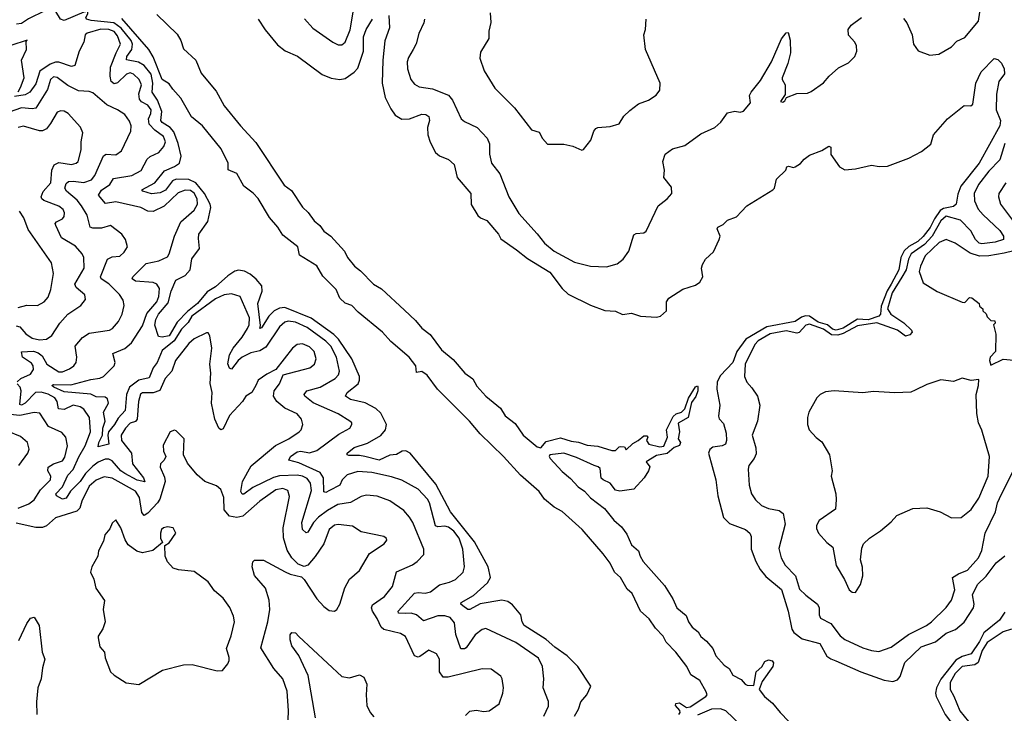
# Model space of a CAD drawing. Extents: x 2087054 to 2277909, y 548907 to 753496.
# Tile 297 of 444: x 2166904 to 2172441, y 697021 to 700922. Entities that reach past the tile are written whole.
import ezdxf

# ---------------------------------------------------------------- set-up
doc = ezdxf.new("R2010")
doc.units = 0

msp = doc.modelspace()

# ---------------------------------------------------------------- linework, layer by layer
at = {"layer": '0CON20XD'}
for points in [[(2168505.9, 700925.9), (2168553.3, 700875), (2168665, 700795.7), (2168695, 700780.6), (2168715, 700780.6), (2168735.3, 700794.7), (2168762.5, 700865), (2168792.5, 701045)], [(2171875, 700928.8), (2171892.9, 700905), (2171923.6, 700836.4), (2171930.8, 700785), (2171955.9, 700745.9), (2172021.7, 700721.7), (2172072.3, 700727.7), (2172145, 700770), (2172175, 700800.8), (2172218.9, 700821.1), (2172295.7, 700914.3), (2172308.8, 701001.2)], [(2167572.8, 700682.8), (2167505.8, 700695.8), (2167507.7, 700715), (2167535.2, 700755), (2167538.3, 700785), (2167530.4, 700805), (2167475.3, 700875), (2167434.5, 700904.5), (2167307.1, 700917.1), (2167280.6, 700925), (2167275.6, 700935), (2167287.1, 700955), (2167287, 700967), (2167265, 700964.3), (2167155, 700917.3), (2167134.5, 700924.5), (2167107.7, 700967.7), (2167045, 700972.4), (2166953.5, 700926.5), (2166915, 700899.5), (2166886.2, 700896.2)], [(2167675, 700951.8), (2167790.6, 700840.6), (2167811.2, 700805), (2167825, 700758.1), (2167894.7, 700694.7), (2167925, 700621.1), (2167978.6, 700555), (2168009.2, 700519.2), (2168055, 700438.1), (2168145.5, 700325), (2168231.8, 700231.8), (2168391.4, 699991.4), (2168432, 699962), (2168495, 699866.7), (2168527.4, 699837.4), (2168561, 699791), (2168592.6, 699765), (2168615, 699733.1), (2168653.8, 699703.8), (2168730.5, 699620.5), (2168748.7, 699585), (2168786.6, 699535), (2168820.1, 699510.1), (2168894.6, 699435), (2168938.8, 699408.8), (2169068.8, 699288.8), (2169130.3, 699230.3), (2169165, 699186.5), (2169212, 699152), (2169277.2, 699065), (2169341.2, 699011.2), (2169408.2, 698935), (2169452.3, 698902.3), (2169475, 698861.5), (2169525.3, 698805), (2169607.5, 698737.5), (2169635.3, 698695), (2169690.9, 698650.9), (2169734.9, 698584.9), (2169815, 698519.8), (2169835.2, 698514.8), (2169865, 698549.4), (2169945, 698569.6), (2170005, 698551.7), (2170046.7, 698546.7), (2170095, 698528.5), (2170155, 698523.8), (2170235, 698500), (2170255, 698500), (2170275, 698520), (2170285, 698522.5), (2170305, 698520), (2170315, 698502.5), (2170351.7, 698538.3), (2170382.5, 698555), (2170415, 698582.5), (2170431.7, 698581.7), (2170437.5, 698575), (2170430, 698555), (2170442.5, 698535), (2170505, 698520.6), (2170526, 698524), (2170547.5, 698575), (2170542.5, 698615), (2170579.1, 698690.9), (2170595, 698704.5), (2170626, 698714), (2170645.6, 698734.4), (2170665, 698793.3), (2170705, 698858), (2170715, 698863.3), (2170718.6, 698858.6), (2170718.1, 698835), (2170706.4, 698803.6), (2170681.3, 698768.7), (2170662.5, 698685), (2170606.8, 698653.2), (2170614, 698605), (2170607.5, 698565), (2170620, 698545), (2170615, 698527.5), (2170585, 698516.2), (2170545, 698482.3), (2170485, 698470.5), (2170427.5, 698435), (2170447, 698407), (2170441.2, 698385), (2170416.7, 698345), (2170357.4, 698282.6), (2170278.9, 698271.1), (2170255, 698276.7), (2170225.6, 698315), (2170185, 698333.9), (2170175, 698344.5), (2170167.7, 698397.7), (2170157.5, 698407.5), (2170134, 698415), (2170035, 698460.6), (2169965, 698484.7), (2169885, 698475.4), (2169882, 698465), (2169888.2, 698455), (2169955, 698380.5), (2170002.2, 698342.2), (2170045, 698295.3), (2170079.9, 698269.9), (2170115, 698232.4), (2170193.4, 698173.4), (2170245, 698107.7), (2170289.2, 698069.2), (2170319, 698029), (2170345, 697968.2), (2170384.8, 697934.8), (2170393, 697905), (2170410, 697875), (2170530, 697740), (2170577, 697665), (2170600.3, 697615), (2170652, 697572), (2170665.4, 697535), (2170685, 697505.4), (2170719.3, 697479.3), (2170735, 697454), (2170766.1, 697426.1), (2170801.8, 697385), (2170819.4, 697345), (2170865, 697292.3), (2170893.1, 697273.1), (2170914.2, 697235), (2170961.7, 697211.7), (2170983.5, 697185), (2170995, 697180), (2171032, 697178), (2171046.7, 697255), (2171077.1, 697282.9), (2171095, 697312), (2171115, 697321.2), (2171135.8, 697315.8), (2171143.8, 697305), (2171140, 697285), (2171079.1, 697200.9), (2171063.3, 697155), (2171091.8, 697115), (2171138.2, 697078.2), (2171180.5, 697025), (2171279.1, 696925)], [(2169550.5, 700960.5), (2169553.9, 700906.1), (2169542.3, 700857.7), (2169543, 700817), (2169495, 700740), (2169492.5, 700705), (2169516, 700635), (2169576.7, 700536.7), (2169686.4, 700426.4), (2169781.7, 700301.7), (2169825, 700290), (2169845, 700253.3), (2169872.7, 700222.7), (2169965, 700221.4), (2170015, 700210), (2170065, 700188.8), (2170075, 700192.5), (2170116.7, 700245), (2170133.3, 700295), (2170145, 700310), (2170155, 700316.2), (2170225, 700321.2), (2170275, 700336.7), (2170301.4, 700378.6), (2170335, 700411.9), (2170385, 700449.5), (2170440, 700470), (2170483, 700497), (2170504.3, 700525.7), (2170505.6, 700565), (2170423.3, 700755), (2170413.8, 700836.2), (2170423, 700867), (2170426.7, 700925)], [(2170611.4, 697015), (2170618.1, 697025), (2170616.7, 697036.7), (2170592.5, 697065), (2170594.2, 697075.8), (2170615, 697080), (2170653.8, 697053.8), (2170675, 697058.2), (2170762.5, 697115), (2170769.4, 697125), (2170765, 697142), (2170728.6, 697205), (2170678.1, 697238.1), (2170655.8, 697285), (2170593.8, 697365), (2170540.6, 697420.6), (2170522.4, 697455), (2170480.5, 697500.5), (2170445, 697553.2), (2170395.2, 697595.2), (2170349.2, 697695), (2170319.7, 697719.7), (2170282.9, 697785), (2170250, 697815), (2170225.3, 697865), (2170185, 697918.5), (2170066.6, 698055), (2169955.5, 698155.5), (2169910.7, 698180.7), (2169855, 698225.9), (2169825, 698268.6), (2169720.3, 698360.3), (2169625, 698466.2), (2169493.7, 698593.7), (2169434.2, 698665), (2169253.4, 698843.4), (2169195, 698922.6), (2169165, 698943.9), (2169135, 698937.5), (2169132.3, 698975), (2169094.7, 699025), (2168991.8, 699111.8), (2168945, 699164.3), (2168807, 699277), (2168772.7, 699315), (2168735, 699327.7), (2168705.3, 699355), (2168684.4, 699405), (2168609.9, 699479.9), (2168575, 699538.3), (2168477.8, 699597.8), (2168468.9, 699645), (2168385, 699709.8), (2168355.6, 699755.6), (2168309.2, 699809.2), (2168245.9, 699915.9), (2168216.6, 699946.6), (2168165.2, 699985), (2168125, 700057.5), (2168077.5, 700077.5), (2168076.5, 700115), (2168036.9, 700195), (2167932.8, 700325), (2167871.1, 700375), (2167809.7, 700479.7), (2167765, 700531.2), (2167745, 700560.7), (2167704.9, 700584.9), (2167655, 700713.8), (2167630.5, 700755), (2167479.4, 700929.4)], [(2168244.8, 700924.8), (2168285, 700864), (2168355, 700781.3), (2168397, 700747), (2168466.2, 700716.2), (2168605, 700612.7), (2168655, 700592.5), (2168705, 700585.4), (2168735, 700591.8), (2168785, 700626.2), (2168805, 700649.5), (2168837.6, 700745), (2168837.2, 700825), (2168853.6, 700866.4), (2168887.9, 700925)], [(2168980.4, 700945), (2168983.9, 700876.1), (2168957.3, 700802.7), (2168946.2, 700693.8), (2168943.2, 700565), (2168959.6, 700485), (2168990.9, 700420.9), (2169015.5, 700385.5), (2169052.5, 700362.5), (2169096.7, 700365), (2169165, 700390.4), (2169188.5, 700388.5), (2169205, 700376.9), (2169209.2, 700355), (2169197.5, 700315), (2169200.4, 700275), (2169212.5, 700232.5), (2169242.9, 700175), (2169265.5, 700155.5), (2169316.2, 700136.2), (2169347.2, 700107.2), (2169364.2, 700035), (2169441.1, 699945), (2169442.6, 699882.6), (2169480.9, 699820.9), (2169495, 699808), (2169532.1, 699792.1), (2169596.3, 699716.3), (2169610, 699690), (2169697.3, 699627.3), (2169759.8, 699579.8), (2169885, 699502.2), (2169955, 699410), (2169988.6, 699378.6), (2170115, 699315.6), (2170195, 699287.1), (2170255, 699282), (2170295, 699264), (2170345, 699270.8), (2170395, 699254.2), (2170485, 699248.8), (2170507.5, 699255), (2170542.5, 699285), (2170541.2, 699335), (2170555, 699356.2), (2170634.3, 699405.7), (2170705, 699428.6), (2170728.6, 699445), (2170745.7, 699475), (2170738.8, 699525), (2170744, 699545), (2170760, 699575), (2170805, 699616), (2170837.8, 699685), (2170842.9, 699705), (2170826, 699745), (2170830, 699755), (2170859.7, 699770.3), (2170885, 699794), (2170935, 699812.9), (2170963, 699843), (2170993.8, 699875), (2171140, 699965), (2171148.8, 699975), (2171160, 700025), (2171212.5, 700075), (2171217.5, 700095), (2171228.3, 700098.3), (2171255, 700090), (2171265.9, 700094.1), (2171295, 700112.5), (2171315, 700137.5), (2171345, 700160), (2171415, 700186.2), (2171455, 700210), (2171465.8, 700205.8), (2171465, 700163.3), (2171514.4, 700094.4), (2171545, 700078), (2171605, 700082.5), (2171695, 700103.8), (2171737, 700097), (2171785, 700098.8), (2171905, 700143.8), (2171975, 700180.8), (2172028.8, 700221.2), (2172043.3, 700275), (2172121.2, 700365), (2172215, 700440), (2172253, 700437), (2172263.8, 700446.2), (2172281.3, 700565), (2172310.6, 700629.4), (2172385, 700704.2), (2172405, 700698.1), (2172425, 700677.9), (2172440.4, 700645), (2172442.2, 700617.8), (2172410, 700575), (2172396.4, 700503.6), (2172395.7, 700415), (2172420, 700355), (2172416.7, 700325), (2172300.5, 700115), (2172196, 699985), (2172179.1, 699940.9), (2172170.4, 699885), (2172155, 699871.4), (2172099.6, 699860.4), (2172080.8, 699849.2), (2172048.3, 699801.7), (2172025, 699754), (2171985, 699703), (2171955, 699674.6), (2171903.5, 699646.5), (2171878.7, 699621.3), (2171858.8, 699585), (2171847.1, 699515), (2171805.1, 699435), (2171783.1, 699396.9), (2171749.3, 699310.7), (2171744.7, 699265), (2171736.2, 699255), (2171675, 699234), (2171615, 699237.6), (2171535, 699187), (2171495, 699175.9), (2171475, 699181.8), (2171446, 699206), (2171395, 699220.2), (2171345, 699253.9), (2171323.1, 699256.9), (2171300.7, 699249.3), (2171265, 699224.4), (2171105, 699194.9), (2170987, 699125), (2170936.4, 699055), (2170915.2, 698994.8), (2170845, 698920.9), (2170827, 698885), (2170824.5, 698845), (2170840.9, 698755), (2170833.1, 698693.1), (2170837.9, 698677.9), (2170861.5, 698651.5), (2170877.2, 698597.3), (2170879.2, 698555), (2170873.6, 698535), (2170855, 698525.3), (2170802, 698518), (2170784.6, 698505), (2170776.9, 698485), (2170818.2, 698335), (2170830.8, 698245), (2170862.6, 698122.6), (2170895, 698088.2), (2170986, 698055), (2171011.1, 698035), (2171017.9, 698015), (2171018.2, 697945), (2171043.6, 697875), (2171069.1, 697829.1), (2171100.7, 697790.7), (2171187.8, 697717.8), (2171225.4, 697595), (2171246.7, 697495), (2171258.1, 697475), (2171305, 697440.5), (2171403.1, 697413.1), (2171443.1, 697343.1), (2171465, 697326.8), (2171493.8, 697316.2), (2171633.7, 697253.7), (2171765, 697207.5), (2171815, 697200.5), (2171840.7, 697209.3), (2171855, 697228), (2171882.1, 697307.9), (2171974.2, 697395.8), (2172055, 697423.2), (2172115, 697471.4), (2172166.7, 697493.3), (2172215, 697533.1), (2172267.7, 697615), (2172272.4, 697635), (2172263.2, 697686.8), (2172291.2, 697745), (2172338.2, 697791.8), (2172395, 697867.1), (2172443.4, 697906.6)], [(2169180, 700925), (2169176.5, 700905), (2169148, 700845), (2169134.7, 700785.2), (2169117.9, 700755), (2169090.5, 700709.5), (2169083.5, 700685), (2169085.6, 700645), (2169104.6, 700584.6), (2169125, 700559.2), (2169150, 700545), (2169225, 700532.7), (2169316.6, 700496.6), (2169339.1, 700469.1), (2169386.2, 700365), (2169405, 700350), (2169476.2, 700315), (2169532.5, 700255), (2169545.9, 700224.1), (2169547.1, 700165), (2169558.1, 700115), (2169605, 700054.2), (2169655.4, 699925), (2169711.7, 699831.7), (2169815, 699718), (2169855, 699665.3), (2169910.8, 699620.8), (2170025, 699558), (2170115, 699536.6), (2170205, 699532.9), (2170265, 699548.6), (2170298.6, 699575), (2170329.4, 699620.6), (2170358.8, 699711.2), (2170370.8, 699719.2), (2170415, 699723.8), (2170427, 699733), (2170494.5, 699875.5), (2170546.2, 699915), (2170571.2, 699945), (2170569.2, 699979.2), (2170526.2, 700035), (2170530, 700075), (2170521.2, 700125), (2170533.3, 700165), (2170575, 700196.2), (2170645, 700214.4), (2170735, 700280), (2170813.3, 700315), (2170846.2, 700345), (2170885, 700398.8), (2170925, 700408), (2170955, 700401.2), (2170975, 700406.7), (2171013.3, 700455), (2171009.2, 700495), (2171017.5, 700515), (2171069.6, 700580.4), (2171131.4, 700685), (2171188, 700815), (2171215, 700847.5), (2171225, 700850), (2171237, 700807), (2171238, 700735), (2171223.8, 700675), (2171191.2, 700595), (2171191.2, 700585), (2171209.4, 700555), (2171209.5, 700500.5), (2171182.5, 700462.5), (2171195, 700457.5), (2171206.7, 700465), (2171216.4, 700483.6), (2171275, 700506.2), (2171335, 700508.8), (2171355, 700518), (2171423.8, 700566.2), (2171456.2, 700603.8), (2171509.6, 700650.4), (2171565, 700680), (2171601.2, 700715), (2171612.5, 700745), (2171610.4, 700775), (2171600.5, 700795), (2171565.6, 700835), (2171562.6, 700867.4), (2171579.8, 700890.2), (2171638.1, 700935)], [(2167435.5, 698974.5), (2167440.5, 698995), (2167428.9, 699045), (2167495, 699073.3), (2167532.5, 699105), (2167595, 699200.4), (2167620.2, 699269.8), (2167674.8, 699335), (2167686.1, 699366.1), (2167690.5, 699410.5), (2167676.2, 699435), (2167655, 699443.2), (2167555, 699451.6), (2167537.5, 699465), (2167540, 699475), (2167615, 699550.8), (2167686, 699565), (2167735, 699587.5), (2167745.5, 699605), (2167774.6, 699705), (2167810.4, 699785), (2167885, 699850), (2167904.2, 699885), (2167903.1, 699915), (2167885, 699945.7), (2167865, 699961.2), (2167835, 699963.8), (2167795, 699947.4), (2167717.6, 699872.4), (2167655, 699843.5), (2167625.2, 699845.2), (2167585, 699866.2), (2167445, 699896.7), (2167387.8, 699887.8), (2167346.9, 699935), (2167365, 699963.5), (2167411.6, 699995), (2167431.8, 700028.2), (2167535, 700046.4), (2167587.1, 700072.9), (2167621.9, 700138.1), (2167637.6, 700152.4), (2167687.5, 700175), (2167715, 700208.6), (2167724.6, 700235), (2167712.2, 700265), (2167665, 700301.2), (2167633.3, 700335), (2167629.1, 700365), (2167642.5, 700395), (2167644.2, 700415), (2167625, 700440.6), (2167589.7, 700459.7), (2167578.7, 700475), (2167574.3, 700505), (2167588.8, 700555), (2167576.7, 700585), (2167545, 700614.6), (2167525, 700622.2), (2167505, 700614.6), (2167455, 700567.1), (2167435, 700561.5), (2167419.1, 700575), (2167412.9, 700605), (2167415.5, 700655), (2167447.1, 700735), (2167471.7, 700785), (2167455, 700830.3), (2167435.1, 700855.1), (2167405, 700866.8), (2167361.2, 700868.8), (2167283.5, 700846.5), (2167273.4, 700836.6), (2167264.3, 700795), (2167239.5, 700745), (2167215, 700663.5), (2167195, 700657.8), (2167123.8, 700683.8), (2167105, 700683.4), (2167075, 700671.6), (2167017.8, 700632.2), (2166995, 700561.8), (2166961.4, 700515), (2166935, 700499.8), (2166875, 700490.8)], [(2166895, 700516.9), (2166909.8, 700540.2), (2166929, 700595), (2166913.9, 700695), (2166942.5, 700755), (2166941.7, 700798.3), (2166946.7, 700806.7), (2166855, 700776.5)], [(2170024.6, 697005), (2170047.5, 697045), (2170059.2, 697085), (2170094, 697125), (2170115.4, 697174.6), (2170043.8, 697285), (2169983.4, 697345), (2169913.5, 697393.5), (2169865.7, 697435.7), (2169740.6, 697515), (2169730.3, 697535), (2169723.2, 697575), (2169675, 697630.8), (2169649.6, 697649.6), (2169615, 697656.8), (2169493.3, 697636.7), (2169435, 697605.6), (2169425, 697604.4), (2169395.6, 697625), (2169385.7, 697635), (2169387.1, 697645), (2169456.5, 697683.5), (2169534.6, 697755.4), (2169551.9, 697785), (2169538.7, 697845), (2169461.3, 697985), (2169327.5, 698155), (2169245, 698309.1), (2169100.9, 698485), (2169075, 698497.9), (2169055, 698496.4), (2169022.9, 698477.1), (2168985, 698472.6), (2168925.2, 698444.8), (2168845, 698464.8), (2168815, 698471.4), (2168755, 698471.5), (2168746.2, 698475), (2168746, 698485), (2168785, 698515.3), (2168859.8, 698540.2), (2168935, 698584.1), (2168962, 698615), (2168966.6, 698645), (2168935, 698708.9), (2168907.5, 698735), (2168847, 698767), (2168765, 698786.7), (2168736.9, 698805), (2168746.5, 698825), (2168807.5, 698875), (2168815.9, 698895), (2168815.9, 698915), (2168772.9, 699015), (2168696.3, 699125), (2168670.8, 699150.8), (2168543.6, 699243.6), (2168395, 699302.6), (2168365, 699300), (2168334.9, 699285.1), (2168306.1, 699255), (2168265, 699189.2), (2168254.5, 699184.5), (2168258.3, 699201.7), (2168242.7, 699325), (2168268.8, 699395), (2168265.2, 699425), (2168235, 699463.3), (2168201.2, 699491.2), (2168167.8, 699507.8), (2168135, 699512.6), (2168115, 699506.9), (2168075, 699481.8), (2168005, 699420), (2167959.3, 699390.7), (2167905, 699325.8), (2167848.5, 699281.5), (2167789.6, 699220.4), (2167745, 699144.8), (2167705.7, 699135.7), (2167685, 699140), (2167664.5, 699204.5), (2167669.3, 699235), (2167684.3, 699265), (2167739.6, 699330.4), (2167755.9, 699395), (2167782, 699458), (2167835, 699483.9), (2167862.7, 699515), (2167872.7, 699577.3), (2167914.7, 699635), (2167910.7, 699690.7), (2167910.9, 699715), (2167962.6, 699787.4), (2167979.4, 699865), (2167975.2, 699885), (2167944.1, 699945), (2167895.2, 700005.2), (2167855, 700023.7), (2167784.5, 700025.5), (2167764.1, 700015.9), (2167725, 699963.4), (2167695, 699947.6), (2167645, 699942.3), (2167597.3, 699957.3), (2167590.6, 699965), (2167665, 700004.7), (2167718.5, 700071.5), (2167775, 700095.9), (2167803.5, 700115), (2167811.7, 700155), (2167795.7, 700225), (2167771.3, 700291.3), (2167750.9, 700315), (2167705, 700344.1), (2167698.8, 700355), (2167703.8, 700405), (2167679.6, 700469.6), (2167650.2, 700515), (2167653.6, 700565), (2167643.5, 700615), (2167604.4, 700664.4), (2167572.8, 700682.8)], [(2166890.3, 698885), (2166911.3, 698905), (2166965, 698927.9), (2166981.3, 698955), (2166979.4, 698975), (2166970.3, 698990.3), (2166920.7, 699025), (2166915.4, 699054.6), (2166982.7, 699057.3), (2167008, 699048), (2167031.3, 699031.3), (2167057.7, 698985), (2167125, 698941.1), (2167145, 698942.1), (2167185, 698958.1), (2167208, 698975), (2167222.5, 698995), (2167225.8, 699024.2), (2167216.9, 699085), (2167256.9, 699135), (2167295, 699158.5), (2167408.8, 699175), (2167425.8, 699185), (2167459.4, 699225), (2167480.5, 699265), (2167491.1, 699315), (2167485.6, 699345), (2167466.2, 699376.2), (2167405, 699437.2), (2167362.5, 699465), (2167358.2, 699475), (2167399.1, 699575), (2167425, 699588.9), (2167467.1, 699592.9), (2167492.5, 699615), (2167510.8, 699645), (2167499.2, 699685), (2167478, 699715), (2167415, 699764.4), (2167365, 699749.6), (2167315, 699749.2), (2167301.4, 699755), (2167283.2, 699823.2), (2167252.6, 699875), (2167227.3, 699907.3), (2167167.1, 699957.1), (2167158.9, 699975), (2167165, 700000), (2167178.3, 700011.7), (2167205, 700014.4), (2167265, 700007.1), (2167308.2, 700021.8), (2167327.6, 700045), (2167375, 700156.9), (2167390, 700165), (2167445, 700162.7), (2167476.7, 700185), (2167529.1, 700295), (2167530.9, 700325), (2167521.2, 700351.2), (2167495, 700388.1), (2167455, 700415.4), (2167395, 700442.3), (2167315, 700510), (2167295, 700517.1), (2167235, 700521.5), (2167175, 700550.9), (2167115, 700596), (2167095, 700599.6), (2167078.5, 700585), (2167060, 700530), (2166995.2, 700424.8), (2166975, 700420.3), (2166915, 700426.5), (2166845, 700401.6)], [(2166885, 699200.7), (2166905, 699194.7), (2166939.3, 699155), (2166975, 699131.2), (2167015, 699122.3), (2167055, 699125.4), (2167085, 699145.6), (2167130, 699215), (2167174.6, 699265), (2167247.5, 699315), (2167275, 699347.5), (2167270.6, 699375), (2167221.5, 699415), (2167213.6, 699435), (2167266.9, 699525), (2167265.5, 699585), (2167255.3, 699605.3), (2167217.9, 699647.9), (2167139.6, 699695), (2167106.9, 699765), (2167104.4, 699775), (2167112, 699785), (2167145, 699802.9), (2167154.4, 699815), (2167156.4, 699835), (2167149.5, 699855), (2167125, 699873.2), (2167041.1, 699905), (2167028.8, 699915), (2167026, 699926), (2167037.1, 699955), (2167078.9, 700005), (2167084.8, 700075), (2167097.7, 700105), (2167125, 700117.9), (2167195, 700107.7), (2167222, 700115), (2167233.3, 700125), (2167249.5, 700189.5), (2167250.4, 700235), (2167260, 700285), (2167247, 700317), (2167176.9, 700395), (2167155, 700407.5), (2167135, 700409.5), (2167115, 700401.9), (2167077.7, 700337.7), (2167055, 700308.2), (2167032.9, 700297.1), (2167015, 700296.6), (2166925, 700323.3), (2166895.3, 700314.7)], [(2172444.9, 700225.1), (2172416.9, 700133.1), (2172355, 700070.5), (2172295.2, 699995), (2172271, 699945), (2172273.8, 699903.8), (2172295, 699857.1), (2172321.4, 699825), (2172416.5, 699736.5), (2172435.9, 699705), (2172435.8, 699685), (2172389, 699671), (2172315, 699661.5), (2172299.6, 699665), (2172279.2, 699685), (2172252.7, 699735), (2172195, 699794.3), (2172115, 699817.6), (2172085, 699790.7), (2172035.3, 699705), (2171992.6, 699657.4), (2171916.6, 699605), (2171901.8, 699575), (2171889.7, 699515), (2171865.4, 699474.6), (2171809.8, 699385), (2171783.4, 699295), (2171803.2, 699265), (2171876.3, 699216.3), (2171919.7, 699175), (2171923.6, 699165), (2171910.6, 699149.4), (2171885, 699141.6), (2171840, 699175), (2171725, 699216.5), (2171615, 699200.5), (2171535, 699156.7), (2171505, 699147.1), (2171470.2, 699150.2), (2171425, 699181.1), (2171345, 699209.1), (2171325, 699204.8), (2171286.9, 699163.1), (2171275, 699158.9), (2171215, 699172.7), (2171125, 699156), (2171057.9, 699115), (2171038.5, 699095), (2170983.2, 698985), (2170980.4, 698915), (2170994.1, 698884.1), (2171020.8, 698850.8), (2171054.1, 698805), (2171066.2, 698755), (2171053.6, 698665), (2171024.2, 698585.8), (2171044.3, 698515), (2171045, 698480), (2171034, 698455), (2171004, 698415), (2171000, 698395), (2171005.6, 698305), (2171020, 698255), (2171041.2, 698221.2), (2171075, 698190.6), (2171115, 698172.7), (2171175, 698161.1), (2171198, 698145), (2171209.4, 698085), (2171172.8, 697947.2), (2171185.5, 697895), (2171208.5, 697855), (2171266.2, 697795), (2171290.1, 697720.1), (2171325.2, 697685.2), (2171391.2, 697635), (2171400, 697615), (2171400.5, 697575), (2171407.1, 697557.1), (2171465, 697526), (2171517.6, 697457.6), (2171545, 697436.4), (2171645, 697390), (2171695, 697374.5), (2171735, 697369.6), (2171805, 697393.8), (2171902.5, 697465), (2172004.2, 697514.2), (2172032.5, 697535), (2172114, 697616), (2172145, 697658), (2172163.4, 697716.6), (2172150, 697785), (2172183.8, 697806.2), (2172235, 697826.2), (2172295.3, 697895), (2172314, 697936), (2172333.8, 698035), (2172391.6, 698155), (2172403.5, 698205), (2172425, 698254.4), (2172497.5, 698395)], [(2172448.9, 700005), (2172410.6, 699945), (2172408.2, 699925), (2172420, 699885), (2172499.1, 699779.1)], [(2166895, 699303.2), (2166945, 699317.1), (2167005, 699315.5), (2167042.9, 699335), (2167065, 699362), (2167079.6, 699405), (2167093.8, 699495), (2167083.9, 699555), (2166951.5, 699741.5), (2166927.4, 699807.4), (2166902.5, 699845)], [(2172495, 699621.3), (2172441, 699609), (2172355, 699593.8), (2172302.4, 699592.4), (2172249.1, 699609.1), (2172165, 699665.5), (2172115, 699685.6), (2172075, 699668.2), (2171996, 699594), (2171969.2, 699535), (2171962.9, 699505), (2171985, 699442.5), (2172063.9, 699393.9), (2172205, 699332.5), (2172218.3, 699331.7), (2172245, 699360), (2172258.3, 699358.3), (2172300, 699325), (2172301.7, 699311.7), (2172320, 699295), (2172320, 699285), (2172338.3, 699268.3), (2172345, 699250), (2172365, 699230), (2172388.3, 699228.3), (2172390, 699215), (2172380, 699205), (2172393, 699153), (2172392.5, 699055), (2172362.5, 699025), (2172357.5, 699005), (2172365, 698980), (2172435, 699012.5), (2172495, 699007.5)], [(2169852.2, 697005), (2169878.9, 697061.1), (2169878, 697088), (2169847.5, 697165), (2169851.5, 697215), (2169844.3, 697284.3), (2169822.1, 697332.1), (2169695, 697420), (2169525, 697497.5), (2169505, 697492.9), (2169465, 697462.3), (2169415, 697390.4), (2169405, 697383.4), (2169385, 697384.5), (2169356.1, 697465), (2169349.8, 697529.8), (2169325, 697559.6), (2169295, 697570), (2169255, 697568.9), (2169175, 697542.1), (2169135.5, 697575.5), (2169105, 697583.7), (2169075, 697583.5), (2169035, 697583.8), (2169031.8, 697595), (2169125, 697696.4), (2169145, 697701.3), (2169185, 697697.5), (2169214.2, 697705), (2169265, 697743.1), (2169322, 697758), (2169355, 697774.4), (2169398.6, 697815), (2169405.6, 697844.4), (2169395.9, 697944.1), (2169375, 698006.6), (2169345, 698045.2), (2169315, 698068.4), (2169295, 698073), (2169255, 698069.7), (2169242.1, 698075), (2169208.8, 698205), (2169197.3, 698225), (2169145, 698282.7), (2169053.2, 698333.2), (2168995, 698351.7), (2168885, 698374.7), (2168805, 698381.8), (2168745, 698362.8), (2168717.6, 698335), (2168704.5, 698305), (2168646.6, 698273.4), (2168625, 698262.3), (2168615, 698266), (2168612.3, 698345), (2168593.5, 698375), (2168475, 698430.2), (2168417.5, 698445), (2168427.7, 698465), (2168465, 698491.6), (2168485, 698494.8), (2168535, 698486.1), (2168575, 698498.8), (2168699.6, 698590.4), (2168760, 698625), (2168772.5, 698645), (2168772, 698655), (2168761.2, 698665), (2168695.8, 698705), (2168555, 698767.2), (2168507.5, 698805), (2168504.3, 698815), (2168518.6, 698835), (2168595, 698855.2), (2168679.1, 698905), (2168697.7, 698925), (2168703.5, 698945), (2168686.8, 699025), (2168654, 699085), (2168625, 699114), (2168520.4, 699190.4), (2168455, 699221.5), (2168415, 699225.7), (2168395, 699221.3), (2168365, 699194.5), (2168289, 699081), (2168255, 699060.2), (2168205, 699047.7), (2168156.2, 699023.8), (2168133.9, 699006.1), (2168095, 698957.1), (2168085, 698961.4), (2168075.8, 698985.8), (2168085, 699036.9), (2168104.7, 699075), (2168155, 699135.9), (2168186.2, 699185), (2168195, 699206), (2168196.7, 699245), (2168144.5, 699364.5), (2168095, 699379.5), (2168055, 699375.4), (2168005, 699351.8), (2167873.1, 699255), (2167851.9, 699218.1), (2167815, 699182.3), (2167773.6, 699116.5), (2167705, 699060.9), (2167678, 698995), (2167655, 698964.7), (2167631.8, 698908.2), (2167575, 698894), (2167522.6, 698855), (2167505.8, 698814.2), (2167498.3, 698725), (2167458.4, 698681.6), (2167438.5, 698645), (2167404.2, 698605), (2167400.6, 698585), (2167405.9, 698534.1), (2167345, 698520), (2167350.2, 698545), (2167370.6, 698585), (2167372.1, 698625), (2167384.8, 698665), (2167376.6, 698715), (2167402.9, 698765), (2167399, 698789), (2167385, 698798.8), (2167335, 698801.1), (2167305, 698816.3), (2167155, 698828.8), (2167095.7, 698855), (2167085.6, 698865), (2167095, 698871.2), (2167192, 698868), (2167305, 698899.4), (2167355, 698906.1), (2167375.4, 698915), (2167435.5, 698974.5)], [(2169471.2, 697038.8), (2169515, 697031.8), (2169544.5, 697035.5), (2169600.8, 697075), (2169621.4, 697135), (2169624.2, 697164.2), (2169618, 697215), (2169609.7, 697229.7), (2169555, 697268.8), (2169505, 697272), (2169313.8, 697223.8), (2169285, 697224.6), (2169264.5, 697255), (2169265.6, 697325), (2169248.8, 697355), (2169205, 697375.8), (2169155, 697340), (2169145, 697336.9), (2169125, 697344.4), (2169073.5, 697453.5), (2169045, 697470.5), (2168951.7, 697491.7), (2168936.5, 697506.5), (2168915, 697554.4), (2168887.7, 697595), (2168882.7, 697615), (2168889.2, 697630.8), (2168955, 697678.6), (2169000, 697735), (2169023.6, 697816.4), (2169113.9, 697856.1), (2169140, 697875), (2169176.7, 697915), (2169177.5, 697945), (2169114.6, 698095), (2169096.2, 698125), (2169065, 698161.2), (2168985, 698215.4), (2168915, 698241.8), (2168855, 698247.1), (2168825, 698239.6), (2168765, 698206.7), (2168694.2, 698195), (2168635, 698162.3), (2168584, 698125), (2168556.3, 698095), (2168525, 698039.4), (2168515, 698036.7), (2168495.3, 698055.3), (2168491.9, 698095), (2168545.6, 698275), (2168539.7, 698315), (2168521.3, 698341.3), (2168495, 698355.5), (2168465, 698361.2), (2168365, 698357.4), (2168332.5, 698347.5), (2168215, 698291.3), (2168165, 698253.8), (2168155, 698253.1), (2168148.9, 698268.9), (2168156.8, 698325), (2168206.5, 698413.5), (2168342.2, 698527.8), (2168417.8, 698565), (2168476.4, 698603.6), (2168486.7, 698615), (2168496.7, 698645), (2168490, 698675), (2168465.6, 698705), (2168395, 698737.9), (2168350.7, 698775), (2168332.1, 698805), (2168335.4, 698834.6), (2168365.6, 698875), (2168386.1, 698923.9), (2168536, 698965), (2168562.2, 698985), (2168571.1, 699015), (2168560.7, 699055), (2168535, 699082.3), (2168495, 699099.2), (2168464.7, 699095.3), (2168437.8, 699075), (2168345.7, 698954.3), (2168295, 698928.8), (2168246, 698894), (2168231.4, 698865), (2168210, 698825), (2168175.3, 698804.7), (2168156.5, 698775), (2168083.5, 698696.5), (2168048.6, 698621.4), (2168035, 698616), (2168025, 698624), (2168001.5, 698675), (2167982.5, 698765), (2167986, 698825), (2167976.4, 698876.4), (2167979.6, 698935), (2167972.9, 698985), (2167985.4, 699075.4), (2167973.9, 699143.9), (2167965, 699160), (2167955, 699160), (2167885, 699126.4), (2167855, 699100), (2167780.3, 699005), (2167760.7, 698945), (2167723.1, 698905), (2167692.5, 698837.5), (2167655, 698823.9), (2167595, 698822.9), (2167583.6, 698816.4), (2167571.8, 698775), (2167565.5, 698674.5), (2167555, 698663.2), (2167525, 698652.3), (2167499.7, 698625), (2167475.2, 698585), (2167477, 698555), (2167533.7, 698485), (2167539.6, 698425), (2167601.1, 698345), (2167607.7, 698322.3), (2167565, 698333.2), (2167495, 698369.7), (2167473.8, 698385), (2167425, 698441.4), (2167405, 698450), (2167385, 698450.3), (2167345, 698433.5), (2167315, 698412), (2167275, 698369.6), (2167245, 698325.5), (2167189.9, 698270.1), (2167165, 698230.8), (2167145, 698225.2), (2167110.8, 698245), (2167107.5, 698255), (2167145.3, 698294.7), (2167175, 698360.4), (2167205, 698393.2), (2167236.6, 698463.4), (2167273.1, 698525), (2167302.7, 698605), (2167297.3, 698685), (2167265, 698730.9), (2167244.7, 698744.7), (2167205, 698754.7), (2167155, 698729.8), (2167122.6, 698732.6), (2167115.9, 698775), (2167101.9, 698795), (2167065, 698815.9), (2167025, 698828), (2166993.5, 698825), (2166935, 698765.6), (2166915, 698754.5), (2166905, 698758.1), (2166912.8, 698835), (2166906.2, 698856.2), (2166890.3, 698875)], [(2171605, 697701.2), (2171633.3, 697745), (2171646.1, 697793.9), (2171643.6, 697843.6), (2171632.5, 697885), (2171640.7, 697949.3), (2171650, 697975), (2171683.6, 698006.4), (2171745, 698047.5), (2171805, 698097.5), (2171837, 698133), (2171927, 698173), (2172006.4, 698176.4), (2172080, 698155), (2172145, 698120), (2172198.3, 698121.7), (2172255, 698167.5), (2172298.8, 698231.2), (2172350.6, 698355), (2172357.3, 698465), (2172314.1, 698614.1), (2172296.2, 698655), (2172286.4, 698706.4), (2172283.8, 698815), (2172296.7, 698865), (2172298.3, 698898.3), (2172255, 698892.5), (2172205, 698906.7), (2172155, 698887.5), (2172085, 698896.7), (2172005, 698870), (2171940.7, 698839.3), (2171915, 698827.5), (2171825, 698823.3), (2171705, 698831.2), (2171645, 698823.8), (2171483.9, 698833.9), (2171435, 698830), (2171405, 698813.3), (2171386.7, 698795), (2171341.2, 698715), (2171333.8, 698685), (2171333.9, 698646.1), (2171343.8, 698615), (2171382.3, 698572.3), (2171415, 698547.5), (2171457.5, 698475), (2171472.5, 698385), (2171467.5, 698355), (2171493.8, 698255), (2171496.1, 698223.9), (2171491.2, 698168.8), (2171400, 698105), (2171385, 698077.5), (2171385, 698060), (2171396.7, 698035), (2171442.3, 697982.3), (2171476.1, 697956.1), (2171495, 697852.5), (2171543.4, 697773.4), (2171568, 697715), (2171585, 697702), (2171605, 697701.2)], [(2166896.7, 698175), (2166955, 698199.4), (2166985, 698222), (2167022.3, 698277.7), (2167077.3, 698335), (2167080, 698355), (2167061.8, 698385), (2167064.6, 698405), (2167095, 698424.8), (2167145, 698441.1), (2167159, 698461), (2167173.5, 698525), (2167163.8, 698575), (2167140.8, 698600.8), (2167065.9, 698635), (2167018.4, 698708.4), (2166985, 698713.6), (2166905, 698695.8), (2166815, 698704.8)], [(2166900.4, 698415), (2166950.4, 698485), (2166957.6, 698507.6), (2166948.1, 698545), (2166908.8, 698578.8), (2166835, 698607.8)], [(2168413.5, 696985), (2168416.2, 697035), (2168408.2, 697145), (2168384.4, 697215), (2168333.8, 697273.8), (2168260.2, 697390.2), (2168300.4, 697535), (2168310.4, 697605), (2168308.2, 697658.2), (2168286.9, 697725), (2168225, 697796.2), (2168210.8, 697845), (2168216.1, 697873.9), (2168225, 697883.3), (2168275, 697881.9), (2168397.8, 697817.8), (2168425, 697802.9), (2168488.8, 697788.8), (2168504.3, 697774.3), (2168575.7, 697665), (2168615, 697622), (2168645, 697599.2), (2168675, 697595.8), (2168687.5, 697605), (2168704.3, 697635), (2168732.4, 697727.6), (2168759.2, 697775), (2168814.4, 697825), (2168870.9, 697919.1), (2168953.8, 697975), (2168968.8, 697995), (2168966.2, 698005), (2168952.5, 698015), (2168825, 698042.5), (2168775, 698074.5), (2168695, 698083.9), (2168675, 698080), (2168644.4, 698055), (2168615.5, 697975), (2168566.3, 697903.6), (2168525.4, 697854.6), (2168505, 697847.5), (2168469.5, 697859.5), (2168435.5, 697895.5), (2168408.2, 697938.2), (2168388.8, 698008.8), (2168386, 698065), (2168420.8, 698240.8), (2168411.8, 698275), (2168384.7, 698284.8), (2168345, 698278.1), (2168255.6, 698214.4), (2168159.2, 698130.8), (2168125, 698121.7), (2168085, 698130.2), (2168053.5, 698165), (2168053.3, 698235), (2168035, 698279.4), (2168010.3, 698300.3), (2167945, 698325.5), (2167901.9, 698361.9), (2167847.2, 698427.2), (2167825.8, 698475), (2167828.8, 698565), (2167785, 698610), (2167775, 698613.3), (2167750, 698605), (2167711.7, 698528.3), (2167714, 698495), (2167725.8, 698465), (2167717.5, 698445), (2167696.2, 698425), (2167694.2, 698405.8), (2167718.6, 698348.6), (2167721.6, 698325), (2167692.1, 698225), (2167680.3, 698205), (2167625, 698146.7), (2167604.4, 698134.4), (2167591.4, 698151.4), (2167578.7, 698235), (2167555, 698270.3), (2167425, 698344.2), (2167378.8, 698351.2), (2167335, 698332.2), (2167295, 698298.5), (2167254.7, 698215), (2167242.7, 698175), (2167225, 698158.4), (2167105, 698120.8), (2167054.4, 698075.6), (2167033.2, 698066.8), (2166995, 698066.5), (2166885, 698090.3)], [(2167575, 697183.8), (2167706.7, 697263.3), (2167825, 697294.5), (2167875, 697295.6), (2168015, 697260), (2168045, 697262.5), (2168075, 697300), (2168081.7, 697318.3), (2168082.5, 697335), (2168067.5, 697385), (2168093.9, 697456.1), (2168112.7, 697535), (2168107.4, 697567.4), (2168086.2, 697616.2), (2168048.1, 697668.1), (2167999.7, 697709.7), (2167965, 697761.4), (2167885, 697818.9), (2167797.6, 697827.6), (2167767.3, 697837.3), (2167735, 697872.5), (2167723.3, 697905), (2167720, 697965), (2167745, 697980), (2167782.5, 698035), (2167767.5, 698065), (2167735, 698070), (2167712.5, 698065), (2167702.5, 698055), (2167696.7, 698035), (2167697, 698007), (2167708.3, 697981.7), (2167652.7, 697937.3), (2167594.1, 697924.1), (2167563.6, 697933.6), (2167515, 697968), (2167496.7, 697996.7), (2167473.6, 698063.6), (2167445, 698110), (2167425, 698090), (2167410.7, 698059.3), (2167382.5, 698025), (2167375, 697990), (2167346.7, 697935), (2167343.8, 697905), (2167309.2, 697845), (2167303.1, 697815), (2167321.2, 697775), (2167332, 697725), (2167382, 697655), (2167374.3, 697605), (2167386, 697535), (2167372.7, 697497.3), (2167346, 697455), (2167346, 697445), (2167356, 697395), (2167382, 697365), (2167384.2, 697334.2), (2167416, 697255), (2167435, 697236.2), (2167503.4, 697193.4), (2167575, 697183.8)], [(2172445, 697590.9), (2172413.9, 697545), (2172326, 697474), (2172301.4, 697425), (2172255, 697355.9), (2172205, 697341.2), (2172168.9, 697321.1), (2172085, 697213.8), (2172059.9, 697165), (2172054.2, 697135), (2172058.3, 697115), (2172109.4, 697015), (2172133.1, 696983.1), (2172195, 696934.3), (2172291.2, 696861.2), (2172351.7, 696825), (2172451.3, 696731.3)], [(2166899.4, 697430.6), (2166943.9, 697526.1), (2166965, 697556), (2166985, 697561.2), (2167014.3, 697514.3), (2167030, 697365), (2167046.2, 697325), (2167033.3, 697276.7), (2167025.6, 697215), (2167005.7, 697164.3), (2166998.6, 697085), (2167001.4, 697015)], [(2168567.8, 696995), (2168526.3, 697233.7), (2168475, 697346.7), (2168435, 697401.4), (2168424.6, 697435), (2168425, 697463.3), (2168435, 697475.8), (2168455, 697473.1), (2168475, 697453.3), (2168715, 697228.6), (2168758.3, 697221.7), (2168815, 697238), (2168840, 697225), (2168855.6, 697185), (2168851.9, 697125), (2168856.5, 697065), (2168874.5, 697025), (2168895, 697001.8)], [(2172481.2, 697495), (2172435, 697479.8), (2172345, 697419.6), (2172317, 697375), (2172293.8, 697306.2), (2172275, 697293.9), (2172205, 697284.8), (2172165.2, 697245), (2172135.9, 697195), (2172136.1, 697155), (2172158.1, 697118.1), (2172191.1, 697035), (2172263.8, 696945), (2172328.8, 696895), (2172381, 696871), (2172435, 696803.8), (2172525.9, 696745.9)], [(2169410.5, 697009.5), (2169435, 697033.8), (2169471.2, 697038.8)], [(2171003.6, 696913.6), (2170875, 697034.7), (2170845, 697046.2), (2170793.8, 697045), (2170715, 697011.5)]]:
    msp.add_lwpolyline(points, dxfattribs=at)

doc.saveas('drawing.dxf')
